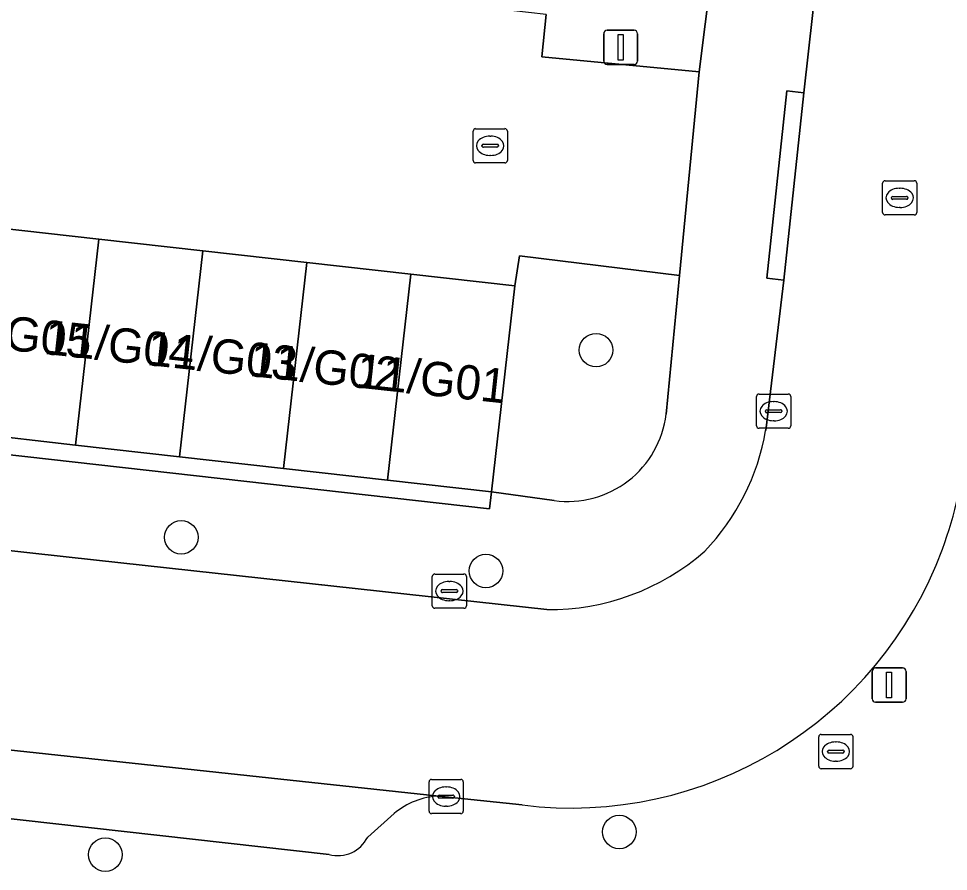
# Model space of a CAD drawing. Extents: x 162396 to 163643, y 386452 to 387406.
# Drawn here: x 162551.3 to 162578.45, y 386490.7 to 386515.6 of the extents above; entities that cross this region are included whole.
import ezdxf

# ---------------------------------------------------------------- set-up
doc = ezdxf.new("R2010")
doc.units = 0
for name, color, linetype in [('IMGEO_Boom', 7, 'Continuous'), ('IMGEO_Erf', 7, 'Continuous'), ('IMGEO_Groenvoorziening', 7, 'Continuous'), ('IMGEO_Haag', 7, 'Continuous'), ('IMGEO_Kolk', 7, 'Continuous'), ('IMGEO_Lichtmast', 7, 'Continuous'), ('IMGEO_Pand', 7, 'Continuous'), ('IMGEO_Pand_nummerreeks', 7, 'Continuous'), ('IMGEO_Parkeervlak_open', 7, 'Continuous'), ('IMGEO_Rijbaan_lokaal_open', 7, 'Continuous'), ('IMGEO_Rioolput', 7, 'Continuous'), ('IMGEO_Voetpad_open', 7, 'Continuous')]:
    doc.layers.add(name, color=color, linetype=linetype)

msp = doc.modelspace()

# ---------------------------------------------------------------- linework, layer by layer
at = {"layer": 'IMGEO_Boom'}
for centre in [(162568.164, 386505.919), (162556.053, 386500.453), (162564.949, 386499.47), (162568.843, 386491.848), (162553.836, 386491.185)]:
    msp.add_circle(centre, 0.489, dxfattribs=at)
at = {"layer": 'IMGEO_Erf'}
msp.add_lwpolyline([(162566.706, 386515.724), (162566.584, 386514.489), (162571.178, 386514.042), (162572.071, 386521.176)], dxfattribs=at)
at = {"layer": 'IMGEO_Groenvoorziening'}
for points in [[(162570.602, 386508.097), (162565.928, 386508.672), (162565.79, 386507.793), (162565.112, 386501.778), (162566.945, 386501.526)], [(162570.209, 386504.048), (162570.602, 386508.097)]]:
    msp.add_lwpolyline(points, dxfattribs=at)
msp.add_lwpolyline([(162556.002, 386502.805), (162552.965, 386503.147), (162549.928, 386503.49), (162546.892, 386503.832), (162543.855, 386504.175), (162540.818, 386504.517), (162540.762, 386504.02), (162565.056, 386501.281), (162565.112, 386501.778), (162562.075, 386502.12), (162559.039, 386502.463)], close=True, dxfattribs=at)
msp.add_arc((162567.339, 386504.39), 2.891, 262.1722, 353.2123, dxfattribs=at)
at = {"layer": 'IMGEO_Haag'}
msp.add_lwpolyline([(162543.855, 386504.175), (162540.818, 386504.517), (162540.762, 386504.02), (162565.056, 386501.281), (162565.112, 386501.778), (162562.075, 386502.12), (162559.039, 386502.463), (162556.002, 386502.805), (162552.965, 386503.147), (162549.928, 386503.49), (162546.892, 386503.832)], close=True, dxfattribs=at)
at = {"layer": 'IMGEO_Kolk'}
for p, q in [((162564.574, 386511.46), (162564.574, 386512.312)), ((162564.649, 386512.386), (162565.501, 386512.386)), ((162565.575, 386512.312), (162565.575, 386511.46)), ((162565.062, 386512.166), (162565.087, 386512.166)), ((162564.833, 386511.88), (162564.833, 386511.892)), ((162565.271, 386511.843), (162564.873, 386511.843)), ((162564.876, 386511.929), (162565.274, 386511.929)), ((162565.317, 386511.892), (162565.317, 386511.88)), ((162565.085, 386511.606), (162565.06, 386511.606)), ((162565.501, 386511.386), (162564.649, 386511.386)), ((162572.85, 386503.71), (162572.85, 386504.562)), ((162572.925, 386504.636), (162573.777, 386504.636)), ((162573.851, 386504.562), (162573.851, 386503.71)), ((162573.152, 386504.179), (162573.55, 386504.179)), ((162573.338, 386504.416), (162573.363, 386504.416)), ((162573.109, 386504.13), (162573.109, 386504.142)), ((162573.547, 386504.093), (162573.149, 386504.093)), ((162573.593, 386504.142), (162573.593, 386504.13)), ((162573.777, 386503.636), (162572.925, 386503.636)), ((162573.361, 386503.856), (162573.336, 386503.856)), ((162563.381, 386498.455), (162563.381, 386499.307)), ((162563.456, 386499.381), (162564.308, 386499.381)), ((162564.382, 386499.307), (162564.382, 386498.455)), ((162563.869, 386499.161), (162563.894, 386499.161)), ((162563.64, 386498.875), (162563.64, 386498.887)), ((162564.078, 386498.838), (162563.68, 386498.838)), ((162563.683, 386498.924), (162564.081, 386498.924)), ((162564.124, 386498.887), (162564.124, 386498.875)), ((162563.892, 386498.601), (162563.867, 386498.601)), ((162564.308, 386498.381), (162563.456, 386498.381)), ((162563.287, 386492.456), (162563.287, 386493.308)), ((162563.362, 386493.382), (162564.214, 386493.382)), ((162564.288, 386493.308), (162564.288, 386492.456)), ((162563.775, 386493.162), (162563.8, 386493.162)), ((162563.546, 386492.876), (162563.546, 386492.888)), ((162563.984, 386492.839), (162563.586, 386492.839)), ((162563.589, 386492.925), (162563.987, 386492.925)), ((162564.03, 386492.888), (162564.03, 386492.876)), ((162563.798, 386492.602), (162563.773, 386492.602)), ((162564.214, 386492.382), (162563.362, 386492.382))]:
    msp.add_line(p, q, dxfattribs=at)
for points in [[(162564.574, 386511.46), (162564.574, 386512.312)], [(162564.649, 386512.386), (162565.501, 386512.386)], [(162565.575, 386512.312), (162565.575, 386511.46)], [(162565.501, 386511.386), (162564.649, 386511.386)], [(162572.85, 386503.71), (162572.85, 386504.562)], [(162572.925, 386504.636), (162573.777, 386504.636)], [(162573.851, 386504.562), (162573.851, 386503.71)], [(162573.777, 386503.636), (162572.925, 386503.636)], [(162563.381, 386498.455), (162563.381, 386499.307)], [(162563.456, 386499.381), (162564.308, 386499.381)], [(162564.382, 386499.307), (162564.382, 386498.455)], [(162564.308, 386498.381), (162563.456, 386498.381)], [(162563.287, 386492.456), (162563.287, 386493.308)], [(162563.362, 386493.382), (162564.214, 386493.382)], [(162564.288, 386493.308), (162564.288, 386492.456)], [(162564.214, 386492.382), (162563.362, 386492.382)]]:
    msp.add_lwpolyline(points, dxfattribs=at)
for centre, radius, start, end in [((162564.651, 386512.31), 0.0765, 91.552, 178.448), ((162564.651, 386512.31), 0.0765, 91.552, 178.448), ((162565.499, 386512.31), 0.0765, 1.552, 88.448), ((162565.499, 386512.31), 0.0765, 1.552, 88.448), ((162564.873, 386511.889), 0.0403, 85.8775, 175.7526), ((162564.87, 386511.879), 0.0366, 178.938, 274.7102), ((162565.274, 386511.886), 0.043, 264.8664, 352.4533), ((162565.278, 386511.891), 0.0386, 1.7309, 96.639), ((162564.651, 386511.462), 0.0765, 181.552, 268.448), ((162564.651, 386511.462), 0.0765, 181.552, 268.448), ((162565.499, 386511.462), 0.0765, 271.552, 358.448), ((162565.499, 386511.462), 0.0765, 271.552, 358.448), ((162572.927, 386504.56), 0.0765, 91.552, 178.448), ((162572.927, 386504.56), 0.0765, 91.552, 178.448), ((162573.775, 386504.56), 0.0765, 1.552, 88.448), ((162573.775, 386504.56), 0.0765, 1.552, 88.448), ((162573.149, 386504.139), 0.0403, 85.8775, 175.7526), ((162573.554, 386504.141), 0.0386, 1.7309, 96.639), ((162573.146, 386504.129), 0.0366, 178.938, 274.7102), ((162573.55, 386504.136), 0.043, 264.8664, 352.4533), ((162572.927, 386503.712), 0.0765, 181.552, 268.448), ((162572.927, 386503.712), 0.0765, 181.552, 268.448), ((162573.775, 386503.712), 0.0765, 271.552, 358.448), ((162573.775, 386503.712), 0.0765, 271.552, 358.448), ((162563.458, 386499.305), 0.0765, 91.552, 178.448), ((162563.458, 386499.305), 0.0765, 91.552, 178.448), ((162564.306, 386499.305), 0.0765, 1.552, 88.448), ((162564.306, 386499.305), 0.0765, 1.552, 88.448), ((162563.68, 386498.884), 0.0403, 85.8775, 175.7526), ((162563.677, 386498.874), 0.0366, 178.938, 274.7102), ((162564.081, 386498.881), 0.043, 264.8664, 352.4533), ((162564.085, 386498.886), 0.0386, 1.7309, 96.639), ((162563.458, 386498.457), 0.0765, 181.552, 268.448), ((162563.458, 386498.457), 0.0765, 181.552, 268.448), ((162564.306, 386498.457), 0.0765, 271.552, 358.448), ((162564.306, 386498.457), 0.0765, 271.552, 358.448), ((162563.364, 386493.306), 0.0765, 91.552, 178.448), ((162563.364, 386493.306), 0.0765, 91.552, 178.448), ((162564.212, 386493.306), 0.0765, 1.552, 88.448), ((162564.212, 386493.306), 0.0765, 1.552, 88.448), ((162563.586, 386492.885), 0.0403, 85.8775, 175.7526), ((162563.583, 386492.875), 0.0366, 178.938, 274.7102), ((162563.987, 386492.882), 0.043, 264.8664, 352.4533), ((162563.991, 386492.887), 0.0386, 1.7309, 96.639), ((162563.364, 386492.458), 0.0765, 181.552, 268.448), ((162563.364, 386492.458), 0.0765, 181.552, 268.448), ((162564.212, 386492.458), 0.0765, 271.552, 358.448), ((162564.212, 386492.458), 0.0765, 271.552, 358.448)]:
    msp.add_arc(centre, radius, start, end, dxfattribs=at)
for centre, major_axis, ratio, start_param, end_param in [((162565.061, 386511.886), (-0.387, 0.002), 0.722429, 4.712389, 7.853982), ((162565.086, 386511.886), (-0.39, 0.002), 0.717154, 1.570796, 4.712389), ((162573.337, 386504.136), (-0.387, 0.002), 0.722429, 4.712389, 7.853982), ((162573.362, 386504.136), (-0.39, 0.002), 0.717154, 1.570796, 4.712389), ((162563.868, 386498.881), (-0.387, 0.002), 0.722429, 4.712389, 7.853982), ((162563.893, 386498.881), (-0.39, 0.002), 0.717154, 1.570796, 4.712389), ((162563.774, 386492.882), (-0.387, 0.002), 0.722429, 4.712389, 7.853982), ((162563.799, 386492.882), (-0.39, 0.002), 0.717154, 1.570796, 4.712389)]:
    msp.add_ellipse(centre, major_axis=major_axis, ratio=ratio, start_param=start_param, end_param=end_param, dxfattribs=at)
at = {"layer": 'IMGEO_Lichtmast'}
for p, q in [((162568.387, 386514.36), (162568.387, 386515.16)), ((162568.387, 386515.16), (162568.387, 386514.36)), ((162568.487, 386515.26), (162569.277, 386515.26)), ((162569.277, 386515.26), (162568.487, 386515.26)), ((162569.377, 386515.16), (162569.377, 386514.36)), ((162569.377, 386514.36), (162569.377, 386515.16)), ((162569.277, 386514.26), (162568.487, 386514.26)), ((162568.487, 386514.26), (162569.277, 386514.26)), ((162576.325, 386496.636), (162577.115, 386496.636)), ((162577.115, 386496.636), (162576.325, 386496.636)), ((162576.225, 386495.736), (162576.225, 386496.536)), ((162576.225, 386496.536), (162576.225, 386495.736)), ((162577.215, 386496.536), (162577.215, 386495.736)), ((162577.215, 386495.736), (162577.215, 386496.536)), ((162577.115, 386495.636), (162576.325, 386495.636)), ((162576.325, 386495.636), (162577.115, 386495.636))]:
    msp.add_line(p, q, dxfattribs=at)
for points in [[(162568.807, 386515.135), (162568.957, 386515.135), (162568.957, 386514.385), (162568.807, 386514.385), (162568.807, 386515.135)], [(162576.645, 386496.511), (162576.795, 386496.511), (162576.795, 386495.761), (162576.645, 386495.761), (162576.645, 386496.511)]]:
    msp.add_lwpolyline(points, dxfattribs=at)
for centre, start, end in [((162568.487, 386515.16), 90, 180), ((162568.487, 386515.16), 90, 180), ((162569.277, 386515.16), 0, 90), ((162569.277, 386515.16), 360, 90), ((162568.487, 386514.36), 180, 270), ((162568.487, 386514.36), 180, 270), ((162569.277, 386514.36), 270, 0), ((162569.277, 386514.36), 270, 0), ((162576.325, 386496.536), 90, 180), ((162576.325, 386496.536), 90, 180), ((162577.115, 386496.536), 0, 90), ((162577.115, 386496.536), 360, 90), ((162576.325, 386495.736), 180, 270), ((162576.325, 386495.736), 180, 270), ((162577.115, 386495.736), 270, 0), ((162577.115, 386495.736), 270, 0)]:
    msp.add_arc(centre, 0.1, start, end, dxfattribs=at)
at = {"layer": 'IMGEO_Pand'}
for points in [[(162552.965, 386503.147), (162553.643, 386509.162), (162550.606, 386509.504), (162549.928, 386503.49)], [(162556.002, 386502.805), (162556.68, 386508.82), (162553.643, 386509.162), (162552.965, 386503.147)], [(162559.039, 386502.463), (162559.716, 386508.477), (162556.68, 386508.82), (162556.002, 386502.805)], [(162562.075, 386502.12), (162562.753, 386508.135), (162559.716, 386508.477), (162559.039, 386502.463)], [(162565.112, 386501.778), (162565.79, 386507.793), (162562.753, 386508.135), (162562.075, 386502.12)]]:
    msp.add_lwpolyline(points, close=True, dxfattribs=at)
at = {"layer": 'IMGEO_Parkeervlak_open'}
for points in [[(162563.577, 386492.897), (162522.5, 386497.314)], [(162525.486, 386495.104), (162560.367, 386491.19)], [(162561.497, 386491.7), (162562.27, 386492.386)]]:
    msp.add_lwpolyline(points, dxfattribs=at)
for centre, radius, start, end in [((162563.678, 386490.712), 2.187, 92.644, 130.0642), ((162560.623, 386492.129), 0.973, 254.7394, 333.8425)]:
    msp.add_arc(centre, radius, start, end, dxfattribs=at)
at = {"layer": 'IMGEO_Rijbaan_lokaal_open'}
for points in [[(162643.999, 386538.038), (162577.823, 386545.5), (162574.232, 386513.437), (162573.651, 386507.959), (162573.117, 386503.574)], [(162566.726, 386498.342), (162553.577, 386499.782), (162520.572, 386503.412)], [(162520.326, 386497.438), (162522.5, 386497.314), (162563.577, 386492.897), (162566.003, 386492.636)]]:
    msp.add_lwpolyline(points, dxfattribs=at)
msp.add_lwpolyline([(162571.178, 386514.042), (162566.584, 386514.489), (162566.706, 386515.724), (162563.61, 386516.071), (162560.514, 386516.417), (162557.418, 386516.764), (162554.322, 386517.111), (162551.226, 386517.458), (162548.13, 386517.804), (162545.034, 386518.151), (162543.53, 386518.312), (162543.256, 386515.7), (162542.63, 386510.403), (162544.533, 386510.189), (162547.569, 386509.846), (162550.606, 386509.504), (162553.643, 386509.162), (162556.68, 386508.82), (162559.716, 386508.477), (162562.753, 386508.135), (162565.79, 386507.793), (162565.928, 386508.672), (162570.602, 386508.097)], close=True, dxfattribs=at)
for centre, radius, start, end in [((162566.502, 386504.697), 6.709, 316.1036, 350.3644), ((162567.761, 386504.018), 11.22, 339.5939, 356.1671), ((162567.435, 386504.103), 11.556, 262.8837, 339.766), ((162566.794, 386505.251), 6.91, 269.4347, 311.1071)]:
    msp.add_arc(centre, radius, start, end, dxfattribs=at)
at = {"layer": 'IMGEO_Rioolput'}
for p, q in [((162576.53, 386509.94), (162576.53, 386510.792)), ((162576.605, 386510.866), (162577.457, 386510.866)), ((162577.531, 386510.792), (162577.531, 386509.94)), ((162576.832, 386510.409), (162577.23, 386510.409)), ((162577.018, 386510.646), (162577.043, 386510.646)), ((162576.789, 386510.36), (162576.789, 386510.372)), ((162577.227, 386510.323), (162576.829, 386510.323)), ((162577.273, 386510.372), (162577.273, 386510.36)), ((162577.457, 386509.866), (162576.605, 386509.866)), ((162577.041, 386510.086), (162577.016, 386510.086)), ((162574.741, 386494.696), (162575.593, 386494.696)), ((162574.666, 386493.77), (162574.666, 386494.622)), ((162575.154, 386494.476), (162575.179, 386494.476)), ((162575.667, 386494.622), (162575.667, 386493.77)), ((162574.925, 386494.19), (162574.925, 386494.202)), ((162575.363, 386494.153), (162574.965, 386494.153)), ((162574.968, 386494.239), (162575.366, 386494.239)), ((162575.409, 386494.202), (162575.409, 386494.19)), ((162575.177, 386493.916), (162575.152, 386493.916)), ((162575.593, 386493.696), (162574.741, 386493.696))]:
    msp.add_line(p, q, dxfattribs=at)
for points in [[(162576.53, 386509.94), (162576.53, 386510.792)], [(162576.605, 386510.866), (162577.457, 386510.866)], [(162577.531, 386510.792), (162577.531, 386509.94)], [(162577.457, 386509.866), (162576.605, 386509.866)], [(162574.741, 386494.696), (162575.593, 386494.696)], [(162574.666, 386493.77), (162574.666, 386494.622)], [(162575.667, 386494.622), (162575.667, 386493.77)], [(162575.593, 386493.696), (162574.741, 386493.696)]]:
    msp.add_lwpolyline(points, dxfattribs=at)
for centre, radius, start, end in [((162576.607, 386510.79), 0.0765, 91.552, 178.448), ((162576.607, 386510.79), 0.0765, 91.552, 178.448), ((162577.455, 386510.79), 0.0765, 1.552, 88.448), ((162577.455, 386510.79), 0.0765, 1.552, 88.448), ((162576.829, 386510.369), 0.0403, 85.8775, 175.7526), ((162577.234, 386510.371), 0.0386, 1.7309, 96.639), ((162576.826, 386510.359), 0.0366, 178.938, 274.7102), ((162577.23, 386510.366), 0.043, 264.8664, 352.4533), ((162576.607, 386509.942), 0.0765, 181.552, 268.448), ((162576.607, 386509.942), 0.0765, 181.552, 268.448), ((162577.455, 386509.942), 0.0765, 271.552, 358.448), ((162577.455, 386509.942), 0.0765, 271.552, 358.448), ((162574.743, 386494.62), 0.0765, 91.552, 178.448), ((162574.743, 386494.62), 0.0765, 91.552, 178.448), ((162575.591, 386494.62), 0.0765, 1.552, 88.448), ((162575.591, 386494.62), 0.0765, 1.552, 88.448), ((162574.965, 386494.199), 0.0403, 85.8775, 175.7526), ((162574.962, 386494.189), 0.0366, 178.938, 274.7102), ((162575.366, 386494.196), 0.043, 264.8664, 352.4533), ((162575.37, 386494.201), 0.0386, 1.7309, 96.639), ((162574.743, 386493.772), 0.0765, 181.552, 268.448), ((162574.743, 386493.772), 0.0765, 181.552, 268.448), ((162575.591, 386493.772), 0.0765, 271.552, 358.448), ((162575.591, 386493.772), 0.0765, 271.552, 358.448)]:
    msp.add_arc(centre, radius, start, end, dxfattribs=at)
for centre, major_axis, ratio, start_param, end_param in [((162577.017, 386510.366), (-0.387, 0.002), 0.722429, 4.712389, 7.853982), ((162577.042, 386510.366), (-0.39, 0.002), 0.717154, 1.570796, 4.712389), ((162575.153, 386494.196), (-0.387, 0.002), 0.722429, 4.712389, 7.853982), ((162575.178, 386494.196), (-0.39, 0.002), 0.717154, 1.570796, 4.712389)]:
    msp.add_ellipse(centre, major_axis=major_axis, ratio=ratio, start_param=start_param, end_param=end_param, dxfattribs=at)
at = {"layer": 'IMGEO_Voetpad_open'}
for points in [[(162573.117, 386503.574), (162573.651, 386507.959), (162573.155, 386508.016), (162573.736, 386513.494), (162574.232, 386513.437), (162577.823, 386545.5), (162574.783, 386545.83), (162572.071, 386521.176), (162571.178, 386514.042), (162570.602, 386508.097), (162570.209, 386504.048)], [(162566.945, 386501.526), (162565.112, 386501.778), (162565.056, 386501.281), (162540.762, 386504.02), (162540.818, 386504.517), (162530.407, 386505.623), (162520.908, 386506.632)], [(162520.572, 386503.412), (162553.577, 386499.782), (162566.726, 386498.342)], [(162560.367, 386491.19), (162525.486, 386495.104)], [(162566.003, 386492.636), (162563.577, 386492.897)], [(162562.27, 386492.386), (162561.497, 386491.7)]]:
    msp.add_lwpolyline(points, dxfattribs=at)
msp.add_lwpolyline([(162574.232, 386513.437), (162573.736, 386513.494), (162573.155, 386508.016), (162573.651, 386507.959)], close=True, dxfattribs=at)
for centre, radius, start, end in [((162567.339, 386504.39), 2.891, 262.1722, 353.2123), ((162566.502, 386504.697), 6.709, 316.1036, 350.3644), ((162567.761, 386504.018), 11.22, 339.5939, 356.1671), ((162567.435, 386504.103), 11.556, 262.8837, 339.766), ((162566.794, 386505.251), 6.91, 269.4347, 311.1071), ((162563.678, 386490.712), 2.187, 92.644, 130.0642), ((162560.623, 386492.129), 0.973, 254.7394, 333.8425)]:
    msp.add_arc(centre, radius, start, end, dxfattribs=at)

# ---------------------------------------------------------------- texts
at = {"layer": 'IMGEO_Pand_nummerreeks'}
for s, p in [('11/G05', (162549.022, 386506.134)), ('11/G04', (162552.022, 386505.811)), ('11/G03', (162555.022, 386505.488)), ('11/G02', (162558.016, 386505.166)), ('11/G01', (162561.132, 386504.831))]:
    msp.add_text(s, height=1, rotation=353.8564, dxfattribs=at).set_placement(p)

doc.saveas('drawing.dxf')
